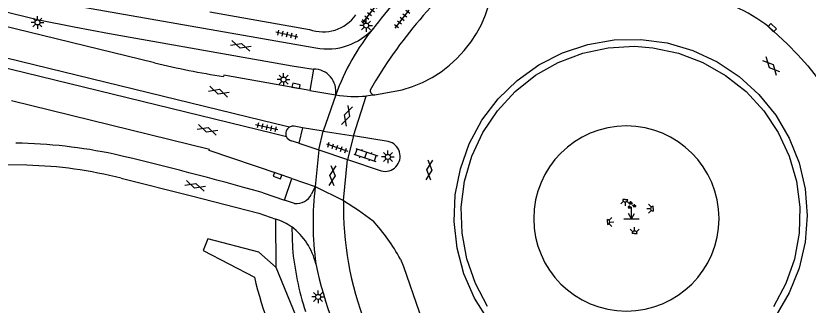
# Model space of a CAD drawing. Extents: x 125000 to 129004, y 397500 to 399008.
# Drawn here: x 127617.7 to 127696.2, y 398032.3 to 398061 of the extents above; entities that cross this region are included whole.
import ezdxf

# ---------------------------------------------------------------- set-up
doc = ezdxf.new("R2010")
doc.units = 0
for name, color, linetype in [('gg-knt-onverhard', 7, 'Continuous'), ('gg-knt-verharding', 7, 'Continuous'), ('gg-knt-verharding nz', 7, 'Continuous'), ('gg-kntw-bovenkant insteek waterloop', 7, 'Continuous'), ('gt-grn-groengrens', 7, 'Continuous'), ('gt-grn-vlakafsluiter', 7, 'Continuous'), ('gt-symb-gesloten verharding', 7, 'Continuous'), ('gt-symb-groenvak', 7, 'Continuous'), ('gt-symb-klinker verharding', 7, 'Continuous'), ('gt-symb-kolk', 7, 'Continuous'), ('gt-symb-lichtmast', 7, 'Continuous'), ('gt-symb-lichtpunt', 7, 'Continuous'), ('gt-symb-markant object', 7, 'Continuous'), ('gt-symb-tegel verharding', 7, 'Continuous')]:
    doc.layers.add(name, color=color, linetype=linetype)

# ---------------------------------------------------------------- blocks, each defined once
blk = doc.blocks.new('gt0-GRVAK')
at = {"layer": 'gt-symb-groenvak'}
for p, q in [((-0.11, 0.189), (-0.228, 0.24)), ((-0.182, 0.153), (0.088, 0.153)), ((-0.091, 0.211), (-0.156, 0.322)), ((-0.047, 0.214), (-0.047, 0.393)), ((-0.004, 0.211), (0.061, 0.322)), ((0.015, 0.189), (0.133, 0.24)), ((0.262, -0.052), (0.197, 0.059)), ((0.305, -0.049), (0.305, 0.13)), ((0.349, -0.052), (0.414, 0.059)), ((-0.245, -0.228), (-0.363, -0.177)), ((-0.318, -0.264), (-0.047, -0.264)), ((-0.226, -0.206), (-0.291, -0.095)), ((-0.183, -0.203), (-0.183, -0.024)), ((-0.139, -0.206), (-0.074, -0.095)), ((-0.12, -0.228), (-0.002, -0.177)), ((0.243, -0.074), (0.125, -0.023)), ((0.17, -0.11), (0.441, -0.11)), ((0.368, -0.074), (0.486, -0.023))]:
    blk.add_line(p, q, dxfattribs=at)
blk = doc.blocks.new('gt0-LPUNT')
at = {"layer": 'gt-symb-lichtpunt'}
for p, q in [((0, 0), (-0.25, 0)), ((0, 0), (0.25, 0)), ((-0.177, -0.177), (-0.442, -0.442)), ((0, -0.25), (0, -0.625)), ((0.442, -0.442), (0.177, -0.177))]:
    blk.add_line(p, q, dxfattribs=at)
blk.add_arc((0, 0), 0.25, 180, 0, dxfattribs=at)
blk = doc.blocks.new('gt0-GESVH1')
at = {"layer": 'gt-symb-gesloten verharding'}
for p, q in [((-0.992, -0.261), (0.008, 0.239)), ((0.008, -0.261), (-0.992, 0.239)), ((0.008, 0.239), (1.008, -0.261)), ((1.008, 0.239), (0.008, -0.261))]:
    blk.add_line(p, q, dxfattribs=at)
blk = doc.blocks.new('gt0-KOLK')
at = {"layer": 'gt-symb-kolk'}
blk.add_lwpolyline([(0, 0), (0.375, 0), (0.375, 0.4), (-0.375, 0.4), (-0.375, 0), (0, 0)], dxfattribs=at)
blk = doc.blocks.new('gt0-MARKOB')
at = {"layer": 'gt-symb-markant object'}
for p, q in [((0, 0), (0, 1.2)), ((-0.75, 0), (0.75, 0)), ((0, 0), (-0.3, 0.52)), ((0, 0), (0.3, 0.52))]:
    blk.add_line(p, q, dxfattribs=at)
blk = doc.blocks.new('gt0-KL1')
at = {"layer": 'gt-symb-klinker verharding'}
for p, q in [((-1.15, 0.3), (1.15, 0.3)), ((-1, -0.3), (-1, 0.3)), ((-0.5, 0.3), (-0.5, 0.45)), ((0, -0.3), (0, 0.3)), ((0.5, 0.3), (0.5, 0.45)), ((1, -0.3), (1, 0.3)), ((-1.15, -0.3), (1.15, -0.3)), ((-0.5, -0.45), (-0.5, -0.3)), ((0.5, -0.45), (0.5, -0.3))]:
    blk.add_line(p, q, dxfattribs=at)
blk = doc.blocks.new('gt0-LMAST')
at = {"layer": 'gt-symb-lichtmast'}
for p, q in [((-0.182, 0.173), (-0.447, 0.438)), ((-0.005, 0.246), (-0.005, 0.621)), ((0.172, 0.173), (0.437, 0.438)), ((-0.255, -0.004), (-0.63, -0.004)), ((-0.182, -0.181), (-0.447, -0.446)), ((-0.005, -0.254), (-0.005, -0.629)), ((0.437, -0.446), (0.172, -0.181)), ((0.245, -0.004), (0.62, -0.004))]:
    blk.add_line(p, q, dxfattribs=at)
blk.add_circle((-0.005, -0.004), 0.25, dxfattribs=at)
blk = doc.blocks.new('gt0-TEG1')
at = {"layer": 'gt-symb-tegel verharding'}
for p, q in [((-1.125, 0), (1.125, 0)), ((-0.9, -0.25), (-0.9, 0.25)), ((-0.45, -0.25), (-0.45, 0.25)), ((0, -0.25), (0, 0.25)), ((0.45, -0.25), (0.45, 0.25)), ((0.9, -0.25), (0.9, 0.25))]:
    blk.add_line(p, q, dxfattribs=at)

msp = doc.modelspace()

# ---------------------------------------------------------------- linework, layer by layer
at = {"layer": 'gg-knt-onverhard'}
msp.add_line((127647.733, 398047.693), (127648.16, 398049.568), dxfattribs=at)
at = {"layer": 'gg-knt-verharding'}
for p, q in [((127636.907, 398061.395), (127646.795, 398059.65)), ((127653.355, 398060.039), (127653.148, 398059.789)), ((127647.202, 398055.725), (127646.845, 398053.584)), ((127653.279, 398053.152), (127655.98, 398053.665)), ((127646.845, 398053.584), (127649.405, 398053.163)), ((127653.279, 398053.152), (127652.425, 398053.043)), ((127646.116, 398049.881), (127645.753, 398048.365)), ((127648.16, 398049.568), (127646.116, 398049.881)), ((127648.16, 398049.568), (127651.16, 398049.084)), ((127651.16, 398049.084), (127650.582, 398046.74)), ((127654.605, 398048.533), (127651.16, 398049.084)), ((127645.753, 398048.365), (127644.981, 398048.614)), ((127645.753, 398048.365), (127647.733, 398047.693)), ((127647.733, 398047.693), (127650.582, 398046.74)), ((127650.582, 398046.74), (127653.919, 398045.614)), ((127618.775, 398046.179), (127615.566, 398046.222)), ((127644.322, 398042.721), (127645.048, 398044.849)), ((127645.048, 398044.849), (127647.366, 398044.071)), ((127642.208, 398043.435), (127644.322, 398042.721)), ((127647.366, 398044.071), (127647.002, 398043.311)), ((127647.366, 398044.071), (127650.18, 398042.69)), ((127645.323, 398042.398), (127644.322, 398042.721)), ((127645.037, 398040.066), (127645.108, 398037.94))]:
    msp.add_line(p, q, dxfattribs=at)
for points in [[(127534.529, 398083.633), (127621.006, 398062.561), (127623.063, 398062.105), (127625.137, 398061.722), (127647.43, 398057.827)], [(127631.441, 398056.35), (127528.065, 398081.601), (127526.951, 398082.016)], [(127533.981, 398081.587), (127619.954, 398060.606), (127623.467, 398059.922), (127626.985, 398059.261), (127645.091, 398056.033), (127647.202, 398055.725)], [(127644.819, 398049.96), (127643.426, 398050.282), (127529.551, 398078.12), (127526.88, 398078.788)], [(127644.512, 398049.007), (127643.183, 398049.321), (127529.095, 398077.227), (127526.553, 398077.79)], [(127692.344, 398059.894), (127694.185, 398058.18), (127695.232, 398057.142), (127696.208, 398056.037), (127697.397, 398054.508), (127698.468, 398052.895), (127699.358, 398051.156), (127700.129, 398049.361), (127700.507, 398048.32), (127700.986, 398046.729), (127701.81, 398044.699), (127702.575, 398043.5), (127703.442, 398042.372), (127704.334, 398041.39), (127705.288, 398040.469), (127706.461, 398039.548), (127706.615, 398039.482)], [(127661.139, 398040.586), (127661.249, 398043.227), (127661.755, 398045.822), (127662.646, 398048.312), (127663.902, 398050.639), (127665.494, 398052.75), (127667.386, 398054.597), (127669.534, 398056.138), (127671.891, 398057.338), (127674.401, 398058.17), (127677.008, 398058.613), (127679.65, 398058.659), (127682.271, 398058.307), (127684.808, 398057.563), (127687.205, 398056.446), (127689.406, 398054.981), (127691.361, 398053.201), (127693.026, 398051.146), (127694.362, 398048.864), (127695.34, 398046.408), (127695.936, 398043.831), (127696.137, 398041.195), (127695.939, 398038.559), (127695.346, 398035.982), (127694.371, 398033.524), (127693.038, 398031.241)], [(127661.852, 398042.021), (127662.18, 398044.591), (127662.9, 398047.079), (127663.993, 398049.428), (127665.435, 398051.58), (127667.19, 398053.485), (127669.217, 398055.098), (127671.468, 398056.38), (127673.89, 398057.301), (127676.424, 398057.838), (127679.028, 398057.981), (127680.848, 398057.837), (127683.382, 398057.299), (127685.802, 398056.377), (127688.053, 398055.094), (127690.079, 398053.48), (127691.834, 398051.574), (127693.274, 398049.421), (127694.367, 398047.072), (127695.085, 398044.584), (127695.412, 398042.014), (127695.341, 398039.425), (127694.872, 398036.878), (127694.017, 398034.432), (127692.796, 398032.147)], [(127646.845, 398053.584), (127638.298, 398055.112), (127638.287, 398054.991)], [(127645.048, 398044.849), (127643.696, 398045.33), (127636.836, 398047.652), (127636.871, 398047.752), (127617.253, 398052.573)], [(127646.116, 398049.881), (127645.274, 398050.045), (127645.04, 398050.039), (127644.819, 398049.96)], [(127628.125, 398044.883), (127634.964, 398043.185), (127641.785, 398041.413), (127643.464, 398040.839)], [(127650.18, 398042.69), (127651.667, 398041.719), (127653.098, 398040.666)], [(127664.464, 398032.154), (127663.244, 398034.439), (127662.39, 398036.885), (127661.922, 398039.433), (127661.852, 398042.021)], [(127664.583, 398030.745), (127663.171, 398032.981), (127662.112, 398035.403), (127661.429, 398037.958), (127661.139, 398040.586)], [(127655.809, 398036.87), (127656.114, 398036.143), (127657.673, 398031.635), (127658.37, 398030.171), (127659.235, 398028.799)]]:
    msp.add_lwpolyline(points, dxfattribs=at)
for centre, radius, start, end in [((127678.424, 398040.992), 28.85, 357.9335, 92.02429), ((127693.066, 398030.549), 46.402, 129.04355, 150.1753), ((127652.855, 398065.458), 12.2, 284.84075, 4.15148), ((127691.931, 398030.576), 48.541, 133.70226, 142.62884), ((127682.728, 398047.717), 15.515, 51.70254, 66.21451), ((127648.151, 398063.39), 3.978, 250.0708, 324.6259), ((127648.59, 398063.76), 6.045, 258.93908, 318.93787), ((127670.715, 398045.495), 22.647, 140.86576, 160.21039), ((127648.997, 398126.868), 72.671, 256.01966, 261.52469), ((127647.181, 398053.478), 2.247, 351.92871, 89.45412), ((127651.371, 398064.578), 11.583, 260.22811, 275.22098), ((127653.244, 398053.586), 0.436, 174.6557, 274.61597), ((127645.174, 398049.32), 0.732, 118.99091, 205.29738), ((127645.175, 398049.322), 0.734, 205.41589, 254.66125), ((127616.807, 397996.894), 51.491, 78.08446, 89.02373), ((127654.285, 398047.068), 1.499, 255.85984, 77.68976), ((127552.546, 397728.89), 327.075, 74.0897, 76.76332), ((127617.822, 398004.928), 41.262, 75.54046, 88.67661), ((127677.226, 398040.489), 30.074, 173.15915, 187.81194), ((127645.516, 398044.044), 1.657, 263.32529, 333.74729), ((127681.855, 398042.004), 31.683, 178.7597, 201.46963), ((127641.093, 398034.027), 7.213, 56.85089, 70.80848), ((127638.637, 398027.472), 19.576, 28.69066, 42.37613), ((127641.071, 398034.861), 6.543, 13.61024, 52.69538), ((127674.786, 398040.754), 29.811, 185.41585, 197.72437), ((127686.01, 398044.454), 39.41, 191.79007, 209.62715)]:
    msp.add_arc(centre, radius, start, end, dxfattribs=at)
at = {"layer": 'gg-knt-verharding nz'}
for p, q in [((127649.405, 398053.163), (127648.16, 398049.568)), ((127651.16, 398049.084), (127652.425, 398053.043)), ((127647.733, 398047.693), (127647.366, 398044.071)), ((127650.18, 398042.69), (127650.582, 398046.74))]:
    msp.add_line(p, q, dxfattribs=at)
at = {"layer": 'gg-kntw-bovenkant insteek waterloop'}
for points in [[(127643.507, 398036.04), (127641.767, 398037.569), (127636.73, 398038.867), (127636.259, 398037.718), (127641.331, 398035.086)], [(127684.004, 398000), (127682.282, 398004.064), (127678.773, 398005.299), (127668.706, 398007.713), (127657.143, 398013.72), (127647.754, 398025.633), (127643.507, 398036.04)]]:
    msp.add_lwpolyline(points, dxfattribs=at)
msp.add_arc((127679.824, 398044.153), 39.547, 193.25485, 208.46089, dxfattribs=at)
at = {"layer": 'gt-grn-groengrens'}
for centre, radius, start, end in [((127678.217, 398040.891), 9.185, 0, 180), ((127678.218, 398040.892), 9.186, 180.00587, 269.99413), ((127678.216, 398040.892), 9.186, 270.00586, 359.99414)]:
    msp.add_arc(centre, radius, start, end, dxfattribs=at)
at = {"layer": 'gt-grn-vlakafsluiter'}
msp.add_line((127643.507, 398036.04), (127643.464, 398040.839), dxfattribs=at)

# ---------------------------------------------------------------- block references
at = {"layer": 'gt-symb-gesloten verharding'}
for p, rotation in [((127639.988, 398058.036), -17.330108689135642), ((127692.582, 398056.022), -47.71475165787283), ((127637.8, 398053.483), -17.330108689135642), ((127650.508, 398051.083), 72.3076991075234), ((127636.67, 398049.698), -17.33010869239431), ((127658.675, 398045.698), 84.31791505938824), ((127649.068, 398045.137), 84.3179150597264), ((127635.466, 398044.151), -17.330108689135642)]:
    msp.add_blockref('gt0-GESVH1', p, dxfattribs=dict(at, rotation=rotation))
at = {"layer": 'gt-symb-groenvak', "rotation": -1.0312126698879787}
msp.add_blockref('gt0-GRVAK', (127678.715, 398042.208), dxfattribs=at)
at = {"layer": 'gt-symb-klinker verharding', "rotation": -18.48932632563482}
msp.add_blockref('gt0-KL1', (127652.376, 398047.186), dxfattribs=at)
at = {"layer": 'gt-symb-kolk'}
for p, rotation in [((127692.549, 398059.676), -43.86557837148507), ((127645.428, 398053.844), -10.393619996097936), ((127643.696, 398045.33), 160.40642955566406)]:
    msp.add_blockref('gt0-KOLK', p, dxfattribs=dict(at, rotation=rotation))
at = {"layer": 'gt-symb-lichtmast'}
for p in [(127619.824, 398060.345), (127652.414, 398060.042), (127644.235, 398054.677), (127654.583, 398047.01), (127647.652, 398033.119)]:
    msp.add_blockref('gt0-LMAST', p, dxfattribs=at)
at = {"layer": 'gt-symb-lichtpunt'}
msp.add_blockref('gt0-LPUNT', (127678.1, 398042.783), dxfattribs=at)
for p, rotation in [((127680.861, 398041.872), -89.73369759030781), ((127676.334, 398040.545), 90.34699836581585), ((127679.03, 398039.397), 179.4270613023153)]:
    msp.add_blockref('gt0-LPUNT', p, dxfattribs=dict(at, rotation=rotation))
at = {"layer": 'gt-symb-markant object'}
msp.add_blockref('gt0-MARKOB', (127678.728, 398040.869), dxfattribs=at)
at = {"layer": 'gt-symb-tegel verharding'}
for p, rotation in [((127652.755, 398061.159), 52.2707301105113), ((127655.985, 398060.667), 52.270730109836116), ((127644.546, 398059.134), 166.70041567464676), ((127642.55, 398049.936), 166.70041567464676), ((127649.539, 398047.936), -18.48932632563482)]:
    msp.add_blockref('gt0-TEG1', p, dxfattribs=dict(at, rotation=rotation))

doc.saveas('drawing.dxf')
